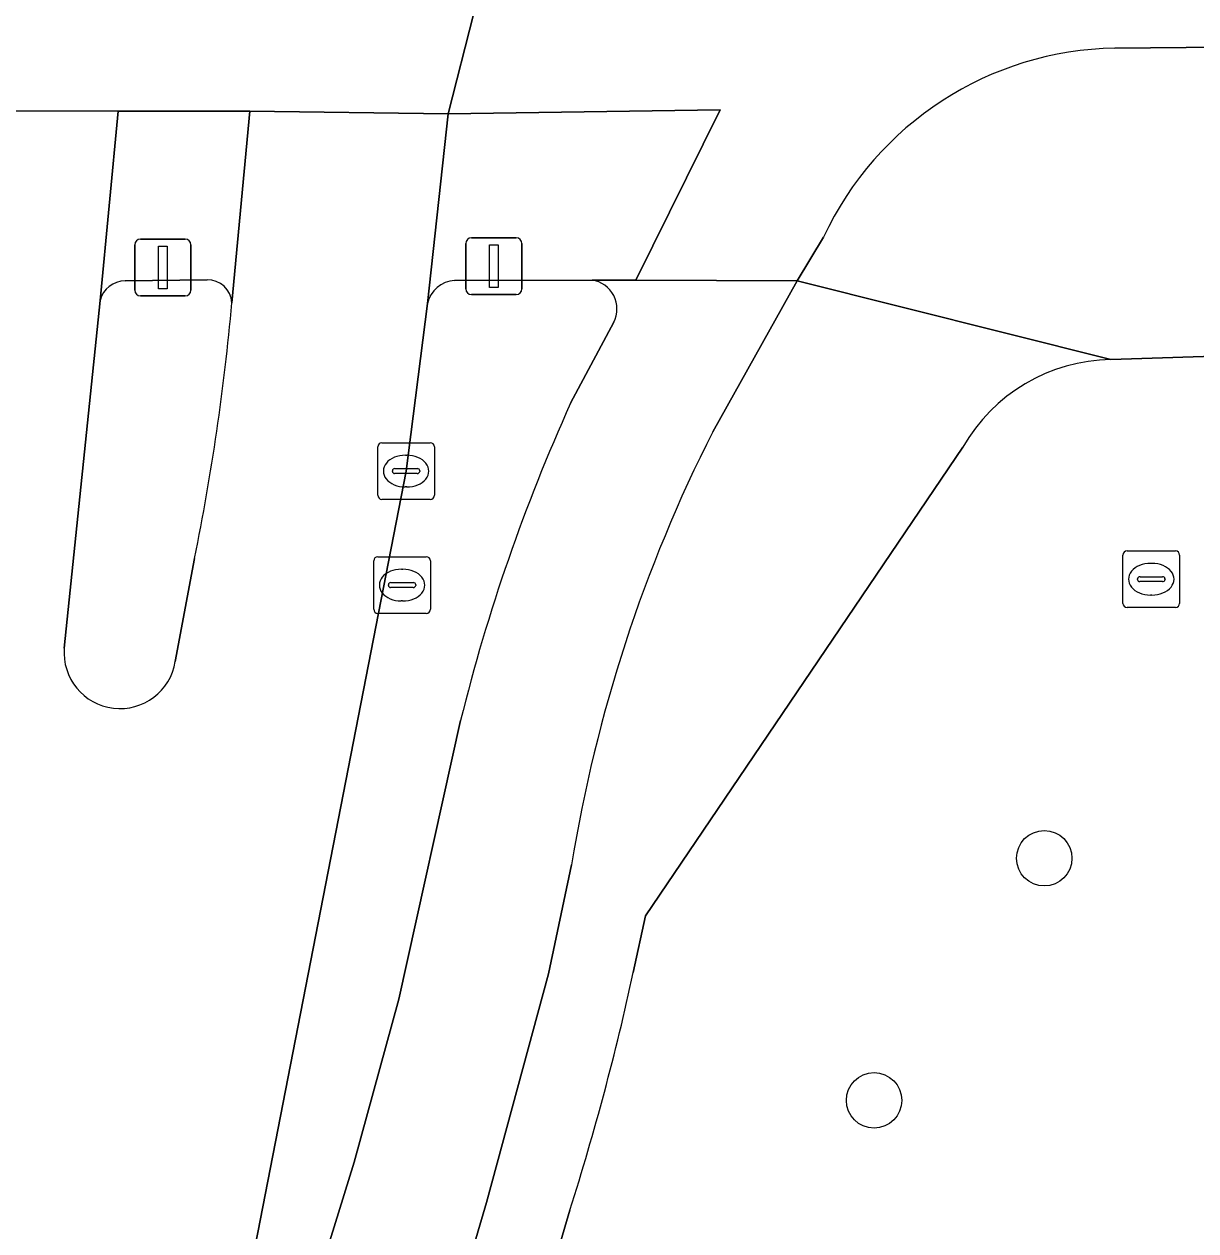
# Model space of a CAD drawing. Extents: x 162184 to 163154, y 385507 to 386516.
# Drawn here: x 162638.71 to 162659.38, y 386409.48 to 386430.77 of the extents above; entities that cross this region are included whole.
import ezdxf

# ---------------------------------------------------------------- set-up
doc = ezdxf.new("R2010")
doc.units = 0
for name, color, linetype in [('IMGEO_Boom', 7, 'Continuous'), ('IMGEO_Brandkraan', 7, 'Continuous'), ('IMGEO_Fietspad_gesloten', 7, 'Continuous'), ('IMGEO_Fietspad_open', 7, 'Continuous'), ('IMGEO_Groenvoorziening', 7, 'Continuous'), ('IMGEO_Kolk', 7, 'Continuous'), ('IMGEO_Rijbaan_lokaal_gesloten', 7, 'Continuous'), ('IMGEO_Rijbaan_lokaal_open', 7, 'Continuous'), ('IMGEO_Rioolput', 7, 'Continuous'), ('IMGEO_Verkeerseiland_gesloten', 7, 'Continuous'), ('IMGEO_Verkeersregelinstallatiepaal', 7, 'Continuous'), ('IMGEO_Voetpad_open', 7, 'Continuous')]:
    doc.layers.add(name, color=color, linetype=linetype)

msp = doc.modelspace()

# ---------------------------------------------------------------- linework, layer by layer
at = {"layer": 'IMGEO_Boom'}
for centre in [(162656.702, 386416.057), (162653.7, 386411.786)]:
    msp.add_circle(centre, 0.489, dxfattribs=at)
at = {"layer": 'IMGEO_Brandkraan'}
for p, q in [((162644.873, 386420.45), (162644.873, 386421.302)), ((162644.948, 386421.376), (162645.8, 386421.376)), ((162645.874, 386421.302), (162645.874, 386420.45)), ((162645.361, 386421.156), (162645.386, 386421.156)), ((162645.132, 386420.87), (162645.132, 386420.882)), ((162645.175, 386420.919), (162645.573, 386420.919)), ((162645.616, 386420.882), (162645.616, 386420.87)), ((162645.57, 386420.833), (162645.172, 386420.833)), ((162645.384, 386420.596), (162645.359, 386420.596)), ((162645.8, 386420.376), (162644.948, 386420.376))]:
    msp.add_line(p, q, dxfattribs=at)
for points in [[(162644.873, 386420.45), (162644.873, 386421.302)], [(162644.948, 386421.376), (162645.8, 386421.376)], [(162645.874, 386421.302), (162645.874, 386420.45)], [(162645.8, 386420.376), (162644.948, 386420.376)]]:
    msp.add_lwpolyline(points, dxfattribs=at)
for centre, radius, start, end in [((162644.95, 386421.3), 0.0765, 91.552, 178.448), ((162644.95, 386421.3), 0.0765, 91.552, 178.448), ((162645.798, 386421.3), 0.0765, 1.552, 88.448), ((162645.798, 386421.3), 0.0765, 1.552, 88.448), ((162645.172, 386420.879), 0.0403, 85.8775, 175.7526), ((162645.169, 386420.869), 0.0366, 178.938, 274.7102), ((162645.573, 386420.876), 0.043, 264.8664, 352.4533), ((162645.577, 386420.881), 0.0386, 1.7309, 96.639), ((162644.95, 386420.452), 0.0765, 181.552, 268.448), ((162644.95, 386420.452), 0.0765, 181.552, 268.448), ((162645.798, 386420.452), 0.0765, 271.552, 358.448), ((162645.798, 386420.452), 0.0765, 271.552, 358.448)]:
    msp.add_arc(centre, radius, start, end, dxfattribs=at)
for centre, major_axis, ratio, start_param, end_param in [((162645.36, 386420.876), (-0.387, 0.002), 0.722429, 4.712389, 7.853982), ((162645.385, 386420.876), (-0.39, 0.002), 0.717154, 1.570796, 4.712389)]:
    msp.add_ellipse(centre, major_axis=major_axis, ratio=ratio, start_param=start_param, end_param=end_param, dxfattribs=at)
at = {"layer": 'IMGEO_Fietspad_gesloten'}
for points in [[(162657.948, 386430.347), (162662.349, 386430.391), (162665.892, 386430.427), (162680.831, 386430.89), (162689.645, 386431.306), (162691.819, 386431.408), (162698.591, 386431.727), (162701.324, 386431.826), (162705.927, 386432.06), (162707.971, 386432.005), (162717.987, 386431.72), (162720.063, 386431.718), (162723.138, 386431.921), (162722.952, 386434.966)], [(162629.797, 386426.207), (162632.904, 386426.299), (162632.533, 386429.38), (162635.95, 386429.24), (162640.365, 386429.236), (162642.686, 386429.236), (162646.186, 386429.189), (162647.09, 386432.749)], [(162651.183, 386432.758), (162647.213, 386432.749), (162647.09, 386432.749), (162646.186, 386429.189), (162650.983, 386429.259), (162649.496, 386426.254), (162652.342, 386426.241), (162652.809, 386427.015)]]:
    msp.add_lwpolyline(points, dxfattribs=at)
msp.add_arc((162658.04, 386424.577), 5.771, 90.9086, 155.0081, dxfattribs=at)
at = {"layer": 'IMGEO_Fietspad_open'}
for points in [[(162650.855, 386423.581), (162652.342, 386426.241), (162649.496, 386426.254), (162648.726, 386426.257)], [(162649.11, 386425.512), (162648.346, 386424.085)], [(162646.404, 386418.485), (162645.317, 386413.574), (162644.53, 386410.695), (162643.315, 386406.777), (162642.342, 386406.949), (162640.776, 386399.082), (162640.14, 386395.183), (162636.716, 386365.556), (162637.867, 386365.356), (162637.112, 386359.276), (162635.999, 386359.464), (162634.38, 386344.979), (162634.25, 386343.989), (162637.167, 386343.619), (162638.899, 386358.805), (162639.72, 386365.866), (162642.923, 386393.607)], [(162644.883, 386403.239), (162646.865, 386409.984), (162647.957, 386414.018), (162648.363, 386415.941)]]:
    msp.add_lwpolyline(points, dxfattribs=at)
for centre, radius, start, end in [((162648.648, 386425.746), 0.517, 333.1625, 81.3739), ((162678.4, 386410.526), 32.971, 155.7172, 166.0312), ((162674.276, 386411.715), 26.256, 153.1319, 170.7377)]:
    msp.add_arc(centre, radius, start, end, dxfattribs=at)
at = {"layer": 'IMGEO_Groenvoorziening'}
for points in [[(162689.967, 386423.782), (162689.884, 386425.891), (162657.876, 386424.855)], [(162655.267, 386423.307), (162649.67, 386415.044), (162649.453, 386414.039)], [(162648.335, 386409.851), (162647.582, 386407.284)]]:
    msp.add_lwpolyline(points, dxfattribs=at)
for centre, radius, start, end in [((162657.928, 386421.796), 3.06, 90.9648, 150.3991), ((162604.157, 386423.888), 46.354, 342.3734, 347.7331), ((162789.064, 386111.332), 322.461, 111.84203, 114.25612)]:
    msp.add_arc(centre, radius, start, end, dxfattribs=at)
at = {"layer": 'IMGEO_Kolk'}
for p, q in [((162644.944, 386422.461), (162644.944, 386423.313)), ((162645.019, 386423.387), (162645.871, 386423.387)), ((162645.945, 386423.313), (162645.945, 386422.461)), ((162645.432, 386423.167), (162645.457, 386423.167)), ((162645.203, 386422.881), (162645.203, 386422.893)), ((162645.641, 386422.844), (162645.243, 386422.844)), ((162645.246, 386422.93), (162645.644, 386422.93)), ((162645.687, 386422.893), (162645.687, 386422.881)), ((162645.455, 386422.607), (162645.43, 386422.607)), ((162645.871, 386422.387), (162645.019, 386422.387))]:
    msp.add_line(p, q, dxfattribs=at)
for points in [[(162644.944, 386422.461), (162644.944, 386423.313)], [(162645.019, 386423.387), (162645.871, 386423.387)], [(162645.945, 386423.313), (162645.945, 386422.461)], [(162645.871, 386422.387), (162645.019, 386422.387)]]:
    msp.add_lwpolyline(points, dxfattribs=at)
for centre, radius, start, end in [((162645.021, 386423.311), 0.0765, 91.552, 178.448), ((162645.021, 386423.311), 0.0765, 91.552, 178.448), ((162645.869, 386423.311), 0.0765, 1.552, 88.448), ((162645.869, 386423.311), 0.0765, 1.552, 88.448), ((162645.243, 386422.89), 0.0403, 85.8775, 175.7526), ((162645.24, 386422.88), 0.0366, 178.938, 274.7102), ((162645.644, 386422.887), 0.043, 264.8664, 352.4533), ((162645.648, 386422.892), 0.0386, 1.7309, 96.639), ((162645.021, 386422.463), 0.0765, 181.552, 268.448), ((162645.021, 386422.463), 0.0765, 181.552, 268.448), ((162645.869, 386422.463), 0.0765, 271.552, 358.448), ((162645.869, 386422.463), 0.0765, 271.552, 358.448)]:
    msp.add_arc(centre, radius, start, end, dxfattribs=at)
for centre, major_axis, ratio, start_param, end_param in [((162645.431, 386422.887), (-0.387, 0.002), 0.722429, 4.712389, 7.853982), ((162645.456, 386422.887), (-0.39, 0.002), 0.717154, 1.570796, 4.712389)]:
    msp.add_ellipse(centre, major_axis=major_axis, ratio=ratio, start_param=start_param, end_param=end_param, dxfattribs=at)
at = {"layer": 'IMGEO_Rijbaan_lokaal_gesloten'}
for points in [[(162639.414, 386419.764), (162640.047, 386425.899), (162640.365, 386429.236), (162635.95, 386429.24), (162636.046, 386425.869), (162635.866, 386413.659), (162635.483, 386400.655), (162635.517, 386399.652), (162635.042, 386394.43), (162631.611, 386364.989), (162629.816, 386349.051), (162629.39, 386345.625), (162633.803, 386345.113), (162634.38, 386344.979), (162635.999, 386359.464), (162636.716, 386365.556), (162640.14, 386395.183), (162640.776, 386399.082), (162642.342, 386406.949), (162645.445, 386422.887), (162645.822, 386425.844), (162646.186, 386429.189), (162642.686, 386429.236), (162642.371, 386425.857)], [(162641.714, 386421.347), (162641.373, 386419.53)]]:
    msp.add_lwpolyline(points, dxfattribs=at)
for centre, radius, start, end in [((162600.736, 386429.619), 41.805, 348.5869, 354.8364), ((162640.398, 386419.685), 0.987, 175.4246, 350.9521)]:
    msp.add_arc(centre, radius, start, end, dxfattribs=at)
at = {"layer": 'IMGEO_Rijbaan_lokaal_open'}
msp.add_arc((162789.064, 386111.332), 322.461, 111.84203, 114.25612, dxfattribs=at)
at = {"layer": 'IMGEO_Rioolput'}
for p, q in [((162658.164, 386421.48), (162659.016, 386421.48)), ((162658.089, 386420.554), (162658.089, 386421.406)), ((162659.09, 386421.406), (162659.09, 386420.554)), ((162658.577, 386421.26), (162658.602, 386421.26)), ((162658.348, 386420.974), (162658.348, 386420.986)), ((162658.786, 386420.937), (162658.388, 386420.937)), ((162658.391, 386421.023), (162658.789, 386421.023)), ((162658.832, 386420.986), (162658.832, 386420.974)), ((162658.6, 386420.7), (162658.575, 386420.7)), ((162659.016, 386420.48), (162658.164, 386420.48))]:
    msp.add_line(p, q, dxfattribs=at)
for points in [[(162658.164, 386421.48), (162659.016, 386421.48)], [(162658.089, 386420.554), (162658.089, 386421.406)], [(162659.09, 386421.406), (162659.09, 386420.554)], [(162659.016, 386420.48), (162658.164, 386420.48)]]:
    msp.add_lwpolyline(points, dxfattribs=at)
for centre, radius, start, end in [((162658.166, 386421.404), 0.0765, 91.552, 178.448), ((162658.166, 386421.404), 0.0765, 91.552, 178.448), ((162659.014, 386421.404), 0.0765, 1.552, 88.448), ((162659.014, 386421.404), 0.0765, 1.552, 88.448), ((162658.388, 386420.983), 0.0403, 85.8775, 175.7526), ((162658.385, 386420.973), 0.0366, 178.938, 274.7102), ((162658.789, 386420.98), 0.043, 264.8664, 352.4533), ((162658.793, 386420.985), 0.0386, 1.7309, 96.639), ((162658.166, 386420.556), 0.0765, 181.552, 268.448), ((162658.166, 386420.556), 0.0765, 181.552, 268.448), ((162659.014, 386420.556), 0.0765, 271.552, 358.448), ((162659.014, 386420.556), 0.0765, 271.552, 358.448)]:
    msp.add_arc(centre, radius, start, end, dxfattribs=at)
for centre, major_axis, ratio, start_param, end_param in [((162658.576, 386420.98), (-0.387, 0.002), 0.722429, 4.712389, 7.853982), ((162658.601, 386420.98), (-0.39, 0.002), 0.717154, 1.570796, 4.712389)]:
    msp.add_ellipse(centre, major_axis=major_axis, ratio=ratio, start_param=start_param, end_param=end_param, dxfattribs=at)
at = {"layer": 'IMGEO_Verkeerseiland_gesloten'}
for points in [[(162641.934, 386426.259), (162640.488, 386426.243)], [(162648.726, 386426.257), (162646.298, 386426.251)], [(162640.047, 386425.899), (162639.414, 386419.764)], [(162645.822, 386425.844), (162645.445, 386422.887), (162642.342, 386406.949), (162643.315, 386406.777), (162644.53, 386410.695), (162645.317, 386413.574), (162646.404, 386418.485)], [(162648.346, 386424.085), (162649.11, 386425.512)], [(162641.373, 386419.53), (162641.714, 386421.347)]]:
    msp.add_lwpolyline(points, dxfattribs=at)
for centre, radius, start, end in [((162640.493, 386425.781), 0.462, 90.6763, 165.2354), ((162641.944, 386425.832), 0.427, 3.3917, 91.3858), ((162646.34, 386425.72), 0.533, 94.5153, 166.5483), ((162648.648, 386425.746), 0.517, 333.1625, 81.3739), ((162600.736, 386429.619), 41.805, 348.5869, 354.8364), ((162678.4, 386410.526), 32.971, 155.7172, 166.0312), ((162640.398, 386419.685), 0.987, 175.4246, 350.9521)]:
    msp.add_arc(centre, radius, start, end, dxfattribs=at)
at = {"layer": 'IMGEO_Verkeersregelinstallatiepaal'}
for p, q in [((162640.66, 386426.078), (162640.66, 386426.878)), ((162640.66, 386426.878), (162640.66, 386426.078)), ((162640.76, 386426.978), (162641.55, 386426.978)), ((162641.55, 386426.978), (162640.76, 386426.978)), ((162641.65, 386426.878), (162641.65, 386426.078)), ((162641.65, 386426.078), (162641.65, 386426.878)), ((162646.498, 386426.101), (162646.498, 386426.901)), ((162646.498, 386426.901), (162646.498, 386426.101)), ((162646.598, 386427.001), (162647.388, 386427.001)), ((162647.388, 386427.001), (162646.598, 386427.001)), ((162647.488, 386426.901), (162647.488, 386426.101)), ((162647.488, 386426.101), (162647.488, 386426.901)), ((162641.55, 386425.978), (162640.76, 386425.978)), ((162640.76, 386425.978), (162641.55, 386425.978)), ((162647.388, 386426.001), (162646.598, 386426.001)), ((162646.598, 386426.001), (162647.388, 386426.001))]:
    msp.add_line(p, q, dxfattribs=at)
for points in [[(162641.08, 386426.853), (162641.23, 386426.853), (162641.23, 386426.103), (162641.08, 386426.103), (162641.08, 386426.853)], [(162646.918, 386426.876), (162647.068, 386426.876), (162647.068, 386426.126), (162646.918, 386426.126), (162646.918, 386426.876)]]:
    msp.add_lwpolyline(points, dxfattribs=at)
for centre, start, end in [((162640.76, 386426.878), 90, 180), ((162640.76, 386426.878), 90, 180), ((162641.55, 386426.878), 0, 90), ((162641.55, 386426.878), 360, 90), ((162646.598, 386426.901), 90, 180), ((162646.598, 386426.901), 90, 180), ((162647.388, 386426.901), 0, 90), ((162647.388, 386426.901), 360, 90), ((162640.76, 386426.078), 180, 270), ((162640.76, 386426.078), 180, 270), ((162641.55, 386426.078), 270, 0), ((162641.55, 386426.078), 270, 0), ((162646.598, 386426.101), 180, 270), ((162646.598, 386426.101), 180, 270), ((162647.388, 386426.101), 270, 0), ((162647.388, 386426.101), 270, 0)]:
    msp.add_arc(centre, 0.1, start, end, dxfattribs=at)
at = {"layer": 'IMGEO_Voetpad_open'}
for points in [[(162728.615, 386423.374), (162728.219, 386428.267), (162728.054, 386430.27), (162723.289, 386429.886), (162721.934, 386429.814), (162711.952, 386429.135), (162706.044, 386428.738), (162704.595, 386428.627), (162697.281, 386428.266), (162691.919, 386428.075), (162689.774, 386427.998), (162680.839, 386427.679), (162665.962, 386427.225), (162665.892, 386430.427), (162662.349, 386430.391), (162657.948, 386430.347)], [(162642.371, 386425.857), (162642.686, 386429.236), (162640.365, 386429.236), (162640.047, 386425.899)], [(162646.298, 386426.251), (162648.726, 386426.257), (162649.496, 386426.254), (162650.983, 386429.259), (162646.186, 386429.189), (162645.822, 386425.844)], [(162652.809, 386427.015), (162652.342, 386426.241), (162657.876, 386424.855), (162689.884, 386425.891), (162691.988, 386425.959), (162695.597, 386426.076), (162706.18, 386426.678), (162708.384, 386426.775), (162722.258, 386427.764), (162722.266, 386427.726), (162722.308, 386427.52), (162722.259, 386427.076), (162722.362, 386427.09), (162722.805, 386427.133), (162723.309, 386419.974), (162723.852, 386419.949), (162723.946, 386418.776), (162724.073, 386417.177), (162725.946, 386393.565), (162731.201, 386390.943), (162728.615, 386423.374)], [(162640.488, 386426.243), (162641.934, 386426.259)], [(162657.876, 386424.855), (162652.342, 386426.241), (162650.855, 386423.581)], [(162649.453, 386414.039), (162649.67, 386415.044), (162655.267, 386423.307)], [(162648.363, 386415.941), (162647.957, 386414.018), (162646.865, 386409.984), (162644.883, 386403.239)], [(162647.582, 386407.284), (162648.335, 386409.851)]]:
    msp.add_lwpolyline(points, dxfattribs=at)
for centre, radius, start, end in [((162658.04, 386424.577), 5.771, 90.9086, 155.0081), ((162640.493, 386425.781), 0.462, 90.6763, 165.2354), ((162641.944, 386425.832), 0.427, 3.3917, 91.3858), ((162646.34, 386425.72), 0.533, 94.5153, 166.5483), ((162657.928, 386421.796), 3.06, 90.9648, 150.3991), ((162674.276, 386411.715), 26.256, 153.1319, 170.7377), ((162604.157, 386423.888), 46.354, 342.3734, 347.7331)]:
    msp.add_arc(centre, radius, start, end, dxfattribs=at)

doc.saveas('drawing.dxf')
